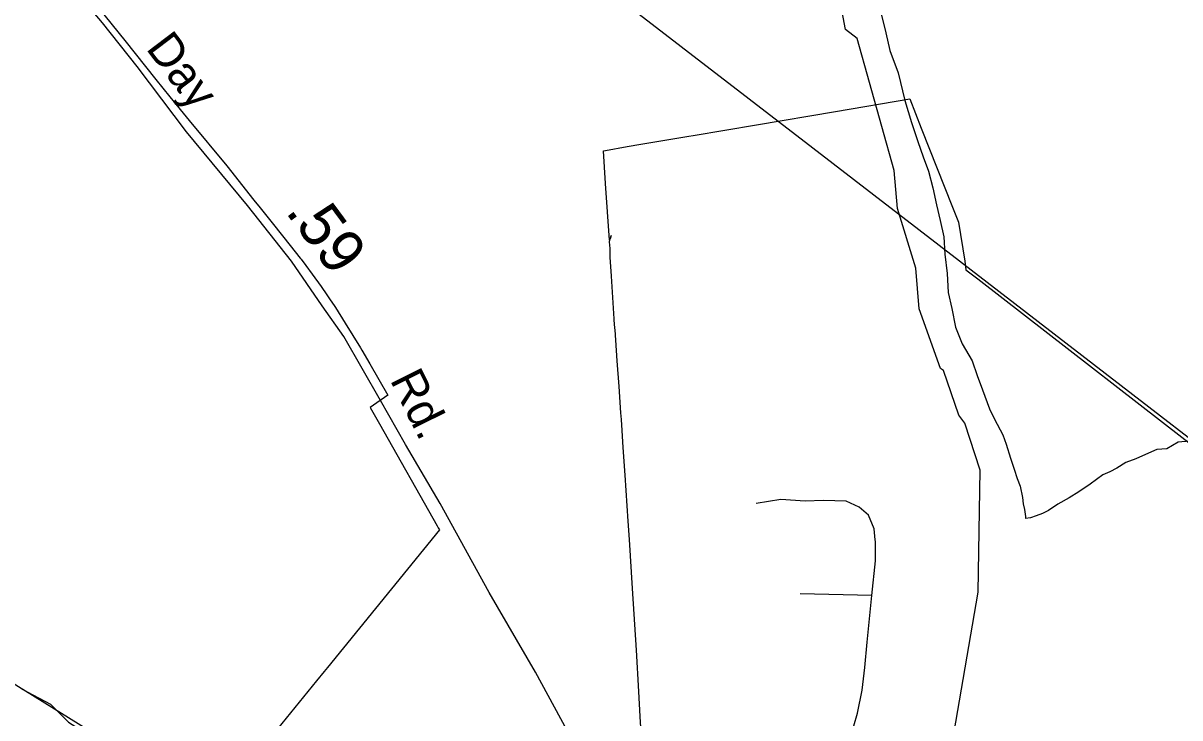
# Model space of a CAD drawing. Extents: x 2206922 to 2357709, y 510027 to 673830.
# Drawn here: x 2308354 to 2311623, y 603196 to 605159 of the extents above; entities that cross this region are included whole.
import ezdxf

# ---------------------------------------------------------------- set-up
doc = ezdxf.new("R2010")
doc.units = 0
for name, color, linetype in [('Exist Boundary Political City Limit New', 7, 'Continuous'), ('Exist Hydrographic Creek Single Shore', 7, 'Continuous'), ('Exist Hydrographic Misc Water Feature', 7, 'Continuous'), ('Exist Road Non-System Type 51', 7, 'Continuous'), ('Exist Road Secondary Mileage Hundredths English Label', 7, 'Continuous'), ('Exist Road Secondary Type 51 Attributed', 7, 'Continuous'), ('Exist Road Secondary Type 51 Label', 7, 'Continuous'), ('Exist Utilities Electrical Transmission Line', 7, 'Continuous'), ('Map Preparation Boundary City Limit Buffer Line', 7, 'Continuous')]:
    doc.layers.add(name, color=color, linetype=linetype)

msp = doc.modelspace()

# ---------------------------------------------------------------- linework, layer by layer
at = {"layer": 'Exist Boundary Political City Limit New'}
for points in [[(2308511, 605273.4), (2308642, 605110.4), (2308728.8, 605000), (2308769, 604951), (2308823.8, 604884.5), (2308929.5, 604755.8), (2309006.2, 604659.5), (2309023.8, 604637.6), (2309061.8, 604590.3), (2309109, 604531.4), (2309137.5, 604495.3), (2309140, 604492.1), (2309153, 604474.6), (2309171, 604450.1), (2309196.5, 604414.8), (2309212, 604392.1), (2309222.2, 604377.2), (2309233, 604361.6), (2309236.5, 604356.1), (2309264.2, 604312), (2309307.8, 604242.2), (2309311.5, 604235.8), (2309334, 604196.4), (2309385, 604107.9), (2309335.2, 604073.7), (2309361.5, 604026.8), (2309524, 603739.3), (2309527, 603733.8), (2309530.5, 603727.7), (2309214.2, 603339.1), (2309205, 603327.6), (2309183.2, 603300.8), (2308974.8, 603044.7)], [(2310013.5, 604550.2), (2310011, 604546.4), (2310000, 604706.4), (2309994, 604798.9), (2310000, 604799.9), (2310061.2, 604810.6), (2310100, 604817.1), (2310235.5, 604839.6), (2310247.5, 604841.6), (2310426.2, 604871.9), (2310649.5, 604909.8), (2310859.5, 604945.5), (2310892, 604862.9), (2310980.5, 604639.3), (2310997.2, 604596.9), (2311014.8, 604486.6), (2311018.5, 604462.6), (2311051.5, 604437), (2311762.8, 603884.8)], [(2310011, 604541.6), (2310013.5, 604550.2)], [(2310111.2, 602980.9), (2310098.2, 603200.6), (2310094, 603271.3), (2310087, 603387.8), (2310076, 603561.8), (2310067.2, 603700.3), (2310063.8, 603751.8), (2310055, 603882.5), (2310049.8, 603960.8), (2310046.8, 604008.2), (2310044.8, 604039.1), (2310043.2, 604058.4), (2310038, 604132.7), (2310033, 604205.7), (2310026.8, 604292.6), (2310026.5, 604297.1), (2310024.8, 604321), (2310024.5, 604324), (2310016.5, 604444), (2310013, 604497.9), (2310012.8, 604522.5), (2310011, 604541.6)], [(2310013.5, 604550.2), (2310015, 604555.2), (2310016, 604559.1), (2310016.2, 604559.6)], [(2310016.2, 604559.6), (2310016, 604559.1), (2310015, 604555.2), (2310013.5, 604550.2)]]:
    msp.add_lwpolyline(points, dxfattribs=at)
at = {"layer": 'Exist Hydrographic Creek Single Shore'}
for points in [[(2310839.2, 601735), (2310858.2, 602050.4), (2310875.4, 602251.7), (2310873.2, 602494.4), (2310880.2, 602635.8), (2310943.1, 602910.7), (2311053, 603551.8), (2311058.2, 603896.5), (2311015.1, 604029.3), (2310998.1, 604051.6), (2310955.2, 604177.9), (2310946.2, 604184), (2310886.1, 604352.3), (2310877.1, 604466.7), (2310825.2, 604635.3), (2310815.2, 604743.1), (2310711.2, 605116.3), (2310678.2, 605141.3), (2310633.1, 605382.3), (2310621.2, 605755.9), (2310686.2, 605955.4), (2310953.2, 606625.8), (2311281.1, 607187.1), (2311728.1, 608192.9)], [(2310839.2, 601735), (2310597.2, 601840), (2309381, 602535.8), (2308987.1, 602831.6), (2308768.1, 603019.6), (2308156.1, 603398.5), (2307938.1, 603570.1), (2307803.2, 603702.5), (2307559.2, 603997.8), (2307415, 604156.1), (2307246, 604379), (2307178.2, 604510.7), (2307169.1, 604579.3), (2307110.1, 604668.8), (2307110.1, 604701.6), (2307093.1, 604727.1), (2307092, 604760), (2307067, 604785.2), (2307040, 604925.2), (2307023.2, 604960.6), (2306937, 605298.4)]]:
    msp.add_lwpolyline(points, dxfattribs=at)
at = {"layer": 'Exist Hydrographic Misc Water Feature'}
for points in [[(2310779.5, 605182), (2310792, 605132.2), (2310802.9, 605082.3), (2310827.1, 605018.6), (2310845.9, 604940.8), (2310864.6, 604879.1), (2310882.8, 604825.3), (2310897.6, 604781.3), (2310912.4, 604741.4), (2310924.7, 604693.7), (2310935.1, 604645.9), (2310945.6, 604602.2), (2310955.8, 604556), (2310958.5, 604506.2), (2310964.9, 604452.4), (2310967.9, 604398.5), (2310978.6, 604352.7), (2310989.1, 604300.8), (2311007.3, 604253), (2311036, 604205.3), (2311050.4, 604163.4), (2311064.9, 604123.5), (2311085.2, 604069.8), (2311099.4, 604040.1), (2311122.3, 603996), (2311132.4, 603970.2), (2311144.5, 603930.7), (2311154.9, 603898.7), (2311163.4, 603872.6), (2311171.8, 603850.8), (2311177.9, 603819), (2311180.4, 603800.8), (2311184.1, 603785.2), (2311186.3, 603765), (2311186.5, 603759.3)], [(2311650.2, 603977.8), (2311618, 603975.8), (2311586.4, 603957), (2311557.9, 603954.8), (2311526.1, 603940.5), (2311498.6, 603928.5), (2311470.5, 603918.1), (2311444.9, 603901.7), (2311425, 603891.3), (2311405.3, 603883.3), (2311369.4, 603857.1), (2311337.7, 603834.7), (2311310, 603818.2), (2311278.4, 603799.8), (2311251.9, 603781.9), (2311234.5, 603773.6), (2311216.5, 603767.3), (2311200.5, 603761.2), (2311186.5, 603759.3)], [(2308349.6, 603278.8), (2308431.7, 603235.6), (2308482.3, 603184.2), (2308572.9, 603127.1), (2308677.5, 603050.6), (2308752.1, 603001.2), (2308840.7, 602940.4), (2308885, 602912.7), (2308945.5, 602867.5), (2309013.8, 602828.4), (2309088.2, 602775.1), (2309112.6, 602753.1), (2309138.5, 602737.8), (2309161, 602721.9)]]:
    msp.add_lwpolyline(points, dxfattribs=at)
at = {"layer": 'Exist Road Non-System Type 51'}
msp.add_line((2310752.8, 603542.4), (2310549.5, 603547.3), dxfattribs=at)
for points in [[(2310762.3, 603699.2), (2310759.4, 603730.9), (2310742.9, 603768.9), (2310716.4, 603792.1), (2310680.1, 603808.6), (2310615.6, 603810.3), (2310564.4, 603808.6), (2310495, 603813.6), (2310425.6, 603802)], [(2310752.8, 603542.4), (2310762.7, 603639.9), (2310762.7, 603694.5), (2310762.3, 603699.2)], [(2310561.1, 602999.9), (2310610.7, 603041.3), (2310647, 603081), (2310676.8, 603128.9), (2310701.6, 603173.6), (2310711.5, 603210), (2310724.7, 603274.5), (2310733, 603338.9), (2310739.6, 603410.1), (2310752.8, 603542.4)]]:
    msp.add_lwpolyline(points, dxfattribs=at)
at = {"layer": 'Exist Road Secondary Type 51 Attributed'}
msp.add_lwpolyline([(2310578.7, 601940.1), (2310573.6, 601950.2), (2310486.5, 602121.9), (2310292.9, 602461.6), (2310162.7, 602680.2), (2310125.2, 602744.5), (2310124.8, 602745.2), (2309909.1, 603128.1), (2309801.6, 603325.7), (2309671.1, 603550.6), (2309532.2, 603802), (2309434.7, 603969), (2309363.9, 604092.8), (2309260, 604273.6), (2309199, 604360.8), (2309112.4, 604486.7), (2308988.5, 604643.8), (2308816.1, 604852.4), (2308676, 605037), (2308578.8, 605159.9), (2308493.7, 605260.9), (2308428.2, 605347.5), (2308377, 605426)], dxfattribs=at)
at = {"layer": 'Exist Utilities Electrical Transmission Line'}
for p, q in [((2309431.5, 605696.2), (2310585.5, 604806.9)), ((2310585.5, 604806.9), (2311000, 604487.4))]:
    msp.add_line(p, q, dxfattribs=at)
msp.add_lwpolyline([(2311000, 604487.4), (2312214.1, 603551.8), (2312473.1, 603270.6), (2312535.5, 603206.5)], dxfattribs=at)
at = {"layer": 'Map Preparation Boundary City Limit Buffer Line'}
for points in [[(2308511, 605273.4), (2308642, 605110.4), (2308728.8, 605000), (2308769, 604951), (2308823.8, 604884.5), (2308929.5, 604755.8), (2309006.2, 604659.5), (2309023.8, 604637.6), (2309061.8, 604590.3), (2309109, 604531.4), (2309137.5, 604495.3), (2309140, 604492.1), (2309153, 604474.6), (2309171, 604450.1), (2309196.5, 604414.8), (2309212, 604392.1), (2309222.2, 604377.2), (2309233, 604361.6), (2309236.5, 604356.1), (2309264.2, 604312), (2309307.8, 604242.2), (2309311.5, 604235.8), (2309334, 604196.4), (2309385, 604107.9), (2309335.2, 604073.7), (2309361.5, 604026.8), (2309524, 603739.3), (2309527, 603733.8), (2309530.5, 603727.7), (2309214.2, 603339.1), (2309205, 603327.6), (2309183.2, 603300.8), (2308974.8, 603044.7)], [(2310013.5, 604550.2), (2310011, 604546.4), (2310000, 604706.4), (2309994, 604798.9), (2310000, 604799.9), (2310061.2, 604810.6), (2310100, 604817.1), (2310235.5, 604839.6), (2310247.5, 604841.6), (2310426.2, 604871.9), (2310649.5, 604909.8), (2310859.5, 604945.5), (2310892, 604862.9), (2310980.5, 604639.3), (2310997.2, 604596.9), (2311014.8, 604486.6), (2311018.5, 604462.6), (2311051.5, 604437), (2311762.8, 603884.8)], [(2310011, 604541.6), (2310013.5, 604550.2)], [(2310111.2, 602980.9), (2310098.2, 603200.6), (2310094, 603271.3), (2310087, 603387.8), (2310076, 603561.8), (2310067.2, 603700.3), (2310063.8, 603751.8), (2310055, 603882.5), (2310049.8, 603960.8), (2310046.8, 604008.2), (2310044.8, 604039.1), (2310043.2, 604058.4), (2310038, 604132.7), (2310033, 604205.7), (2310026.8, 604292.6), (2310026.5, 604297.1), (2310024.8, 604321), (2310024.5, 604324), (2310016.5, 604444), (2310013, 604497.9), (2310012.8, 604522.5), (2310011, 604541.6)], [(2310013.5, 604550.2), (2310015, 604555.2), (2310016, 604559.1), (2310016.2, 604559.6)], [(2310016.2, 604559.6), (2310016, 604559.1), (2310015, 604555.2), (2310013.5, 604550.2)]]:
    msp.add_lwpolyline(points, dxfattribs=at)

# ---------------------------------------------------------------- texts
at = {"layer": 'Exist Road Secondary Mileage Hundredths English Label'}
msp.add_text('.59', height=125, rotation=306.4279, dxfattribs=at).set_placement((2309093.4, 604626.7))
at = {"layer": 'Exist Road Secondary Type 51 Label'}
for s, rotation, p in [('Day', 307.196, (2308699.2, 605087.8)), ('Rd.', 296.4595, (2309389.5, 604151.8))]:
    msp.add_text(s, height=95, rotation=rotation, dxfattribs=at).set_placement(p)

doc.saveas('drawing.dxf')
